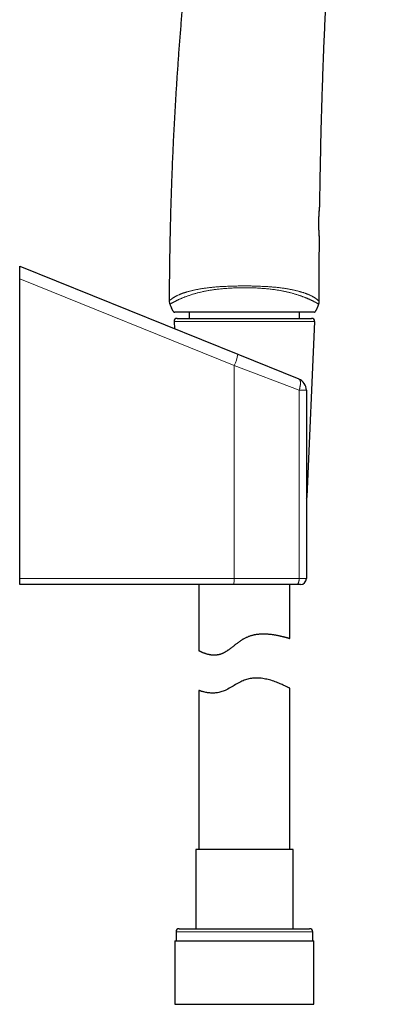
# Model space of a CAD drawing. Header units: millimetres. Extents: x 8 to 541, y 12 to 744.
# Tile 602 of 656: x 415 to 478, y 418 to 581. Entities that reach past the tile are written whole.
import ezdxf

# ---------------------------------------------------------------- set-up
doc = ezdxf.new("R2010")
doc.units = ezdxf.units.MM

msp = doc.modelspace()

# ---------------------------------------------------------------- linework, layer by layer
at = {"color": 7, "linetype": 'Continuous', "lineweight": 30}
for p, q in [((415.4, 540.27), (451.45, 525.68)), ((415.4, 538.17), (415.4, 540.27)), ((415.4, 488.57), (415.4, 538.17)), ((441.42, 531.63), (463.68, 531.63)), ((443.45, 532.63), (443.45, 531.63)), ((461.65, 531.63), (461.65, 532.63)), ((440.92, 531.1), (440.98, 529.92)), ((462.92, 502.1), (464.18, 531.1)), ((451.45, 525.68), (461.56, 521.6)), ((462.81, 519.74), (462.81, 488.57)), ((415.4, 487.57), (415.4, 488.57)), ((450.78, 487.57), (415.4, 487.57)), ((445.05, 487.57), (445.05, 476.64)), ((461.21, 487.57), (450.78, 487.57)), ((460.05, 478.68), (460.05, 487.57)), ((461.81, 487.57), (461.21, 487.57)), ((445.05, 470.06), (445.05, 443.75)), ((460.05, 443.75), (460.05, 470.42)), ((444.5, 443.75), (444.5, 430.63)), ((460.6, 443.75), (444.5, 443.75)), ((460.6, 430.63), (460.6, 443.75)), ((441.25, 430.13), (441.25, 428.63)), ((441.75, 430.63), (463.35, 430.63)), ((463.85, 428.63), (463.85, 430.13)), ((441.08, 428.63), (441.08, 418.13)), ((441.08, 428.63), (464.03, 428.63)), ((464.03, 418.13), (464.03, 428.63)), ((441.08, 418.13), (464.03, 418.13))]:
    msp.add_line(p, q, dxfattribs=at)
at = {"color": 252, "linetype": 'Continuous', "lineweight": 0}
for p, q in [((450.86, 523.83), (415.4, 538.17)), ((464.05, 532.63), (464.1, 532.64)), ((464.15, 532.67), (464.17, 532.67)), ((464.18, 531.1), (440.92, 531.1)), ((450.86, 488.57), (450.86, 523.83)), ((461.6, 519.74), (450.86, 523.83)), ((461.6, 488.57), (461.6, 519.74)), ((462.81, 519.74), (461.6, 519.74)), ((462.81, 502.1), (462.92, 502.1)), ((415.4, 488.57), (450.86, 488.57)), ((450.86, 488.57), (461.6, 488.57)), ((461.6, 488.57), (462.81, 488.57)), ((463.85, 430.13), (441.25, 430.13))]:
    msp.add_line(p, q, dxfattribs=at)
at = {"color": 252, "linetype": 'Continuous', "lineweight": 0, "flags": 128}
for points in [[(461.56, 521.6), (461.59, 521.58), (461.61, 521.57), (461.64, 521.55), (461.66, 521.52), (461.68, 521.5), (461.71, 521.47), (461.72, 521.44), (461.74, 521.4), (461.76, 521.36), (461.77, 521.32), (461.79, 521.28), (461.8, 521.23), (461.81, 521.18), (461.81, 521.13), (461.82, 521.08), (461.82, 521.02), (461.83, 520.97), (461.83, 520.9), (461.83, 520.84), (461.82, 520.78), (461.82, 520.71), (461.81, 520.64), (461.8, 520.57), (461.79, 520.5), (461.78, 520.43), (461.77, 520.36), (461.75, 520.28), (461.74, 520.21), (461.72, 520.13), (461.7, 520.05), (461.68, 519.98), (461.65, 519.9), (461.63, 519.82), (461.6, 519.74)], [(461.6, 488.57), (461.6, 488.51), (461.6, 488.45), (461.6, 488.39), (461.59, 488.33), (461.59, 488.27), (461.58, 488.21), (461.57, 488.16), (461.56, 488.1), (461.55, 488.05), (461.53, 488), (461.52, 487.95), (461.5, 487.9), (461.49, 487.86), (461.47, 487.82), (461.45, 487.78), (461.43, 487.74), (461.41, 487.71), (461.39, 487.68), (461.37, 487.65), (461.35, 487.63), (461.32, 487.61), (461.3, 487.59), (461.28, 487.58), (461.25, 487.57), (461.23, 487.57), (461.21, 487.57)]]:
    msp.add_lwpolyline(points, dxfattribs=at)
at = {"color": 7, "linetype": 'Continuous', "lineweight": 30, "flags": 128}
msp.add_lwpolyline([(460.05, 470.42), (460.05, 470.42), (460.04, 470.43), (460.02, 470.44), (459.98, 470.46), (459.94, 470.48), (459.89, 470.51), (459.82, 470.54), (459.74, 470.58), (459.66, 470.62), (459.56, 470.67), (459.46, 470.72), (459.35, 470.77), (459.23, 470.83), (459.09, 470.9), (458.95, 470.96), (458.8, 471.03), (458.64, 471.1), (458.46, 471.18), (458.27, 471.26), (458.07, 471.34), (457.87, 471.42), (457.64, 471.5), (457.42, 471.58), (457.18, 471.66), (456.93, 471.74), (456.72, 471.8), (456.5, 471.85), (456.28, 471.91), (456.06, 471.95), (455.82, 472), (455.58, 472.04), (455.33, 472.07), (455.08, 472.09), (454.89, 472.1), (454.7, 472.11), (454.51, 472.11), (454.31, 472.11), (454.11, 472.09), (453.91, 472.08), (453.71, 472.05), (453.5, 472.02), (453.31, 471.98), (453.12, 471.93), (452.92, 471.88), (452.73, 471.82), (452.53, 471.75), (452.34, 471.67), (452.15, 471.59), (451.96, 471.5), (451.74, 471.39), (451.53, 471.27), (451.31, 471.15), (451.1, 471.03), (450.89, 470.9), (450.68, 470.78), (450.47, 470.66), (450.26, 470.54), (450.05, 470.42), (449.83, 470.3), (449.61, 470.19), (449.39, 470.08), (449.21, 470), (449.03, 469.93), (448.85, 469.87), (448.67, 469.81), (448.49, 469.76), (448.31, 469.72), (448.13, 469.68), (447.95, 469.66), (447.78, 469.64), (447.62, 469.63), (447.46, 469.62), (447.3, 469.62), (447.15, 469.62), (447, 469.63), (446.85, 469.64), (446.71, 469.66), (446.58, 469.67), (446.46, 469.69), (446.34, 469.71), (446.17, 469.74), (446.02, 469.77), (445.87, 469.81), (445.73, 469.84), (445.64, 469.87), (445.56, 469.89), (445.49, 469.91), (445.42, 469.93), (445.36, 469.95), (445.3, 469.97), (445.25, 469.99), (445.21, 470.01), (445.17, 470.02), (445.13, 470.03), (445.1, 470.04), (445.08, 470.05), (445.06, 470.06), (445.05, 470.06), (445.05, 470.06), (445.05, 470.06)], dxfattribs=at)
at = {"color": 7, "linetype": 'Continuous', "lineweight": 30}
for centre, radius, start, end in [((464.83, 550.23), 0.2, 354.3941, 359.1509), ((464.77, 545.03), 0.2, 359.6341, 4.3806), ((441.52, 534.52), 1.4, 179.8192, 202.4555), ((463.52, 534.45), 1.4, 341.7264, 359.9347), ((441.42, 531.13), 0.5, 90, 182.4813), ((463.68, 531.13), 0.5, 357.5187, 90), ((460.81, 519.74), 2, 0, 67.9789), ((462.42, 502.13), 0.5, 320.299, 357.5187), ((461.81, 488.57), 1, 270, 0), ((441.75, 430.13), 0.5, 90, 180), ((463.35, 430.13), 0.5, 0, 90)]:
    msp.add_arc(centre, radius, start, end, dxfattribs=at)
at = {"color": 252, "linetype": 'Continuous', "lineweight": 0}
for centre, radius, start, end in [((445.05, 526.69), 6.48, 333.8499, 351.103), ((447.76, 488.32), 3.11, 346.0212, 4.5769)]:
    msp.add_arc(centre, radius, start, end, dxfattribs=at)
at = {"color": 7, "linetype": 'Continuous', "lineweight": 30}
for points, knots in [([(459.63, 679.35), (459.44, 678.67), (459.05, 677.29), (458.47, 675.2), (457.9, 673.09), (457.34, 670.98), (456.79, 668.9), (456.27, 666.86), (455.77, 664.86), (455.27, 662.85), (454.78, 660.85), (454.29, 658.76), (453.78, 656.59), (453.27, 654.34), (452.76, 652.09), (452.27, 649.84), (451.79, 647.58), (451.31, 645.33), (450.85, 643.06), (450.4, 640.8), (449.96, 638.54), (449.52, 636.27), (449.1, 634), (448.69, 631.73), (448.29, 629.45), (447.9, 627.17), (447.52, 624.9), (447.14, 622.58), (446.77, 620.23), (446.4, 617.83), (446.04, 615.44), (445.7, 613.04), (445.36, 610.65), (445.03, 608.18), (444.69, 605.64), (444.37, 603.02), (444.05, 600.41), (443.75, 597.79), (443.46, 595.19), (443.18, 592.6), (442.92, 590.02), (442.67, 587.45), (442.43, 584.86), (442.21, 582.25), (441.99, 579.62), (441.78, 576.99), (441.59, 574.36), (441.41, 571.73), (441.24, 569.1), (441.08, 566.47), (440.94, 563.84), (440.8, 561.21), (440.68, 558.58), (440.57, 555.95), (440.48, 553.32), (440.39, 550.7), (440.32, 548.14), (440.26, 545.66), (440.21, 543.25), (440.17, 540.85), (440.15, 538.44), (440.13, 536.34), (440.12, 535.03), (440.12, 534.52)], [0, 0, 0, 0, 0.014462, 0.0293817, 0.0443047, 0.0592308, 0.0741601, 0.0882391, 0.1023208, 0.1164051, 0.130492, 0.1445814, 0.160309, 0.1760395, 0.1917729, 0.207509, 0.2232477, 0.2389889, 0.2547325, 0.2704783, 0.2862263, 0.3019762, 0.317728, 0.3334814, 0.3492365, 0.3649929, 0.3807506, 0.3965094, 0.4130197, 0.4295307, 0.4460424, 0.4625545, 0.4790669, 0.4955793, 0.5135533, 0.5315268, 0.5494996, 0.5674712, 0.5854415, 0.6030892, 0.620735, 0.6383787, 0.6560198, 0.674018, 0.692013, 0.7100043, 0.7279917, 0.7459749, 0.7639534, 0.7819269, 0.799895, 0.8178574, 0.8358137, 0.8537636, 0.8717066, 0.8896424, 0.9075705, 0.9239977, 0.9404178, 0.9568306, 0.9732357, 0.9896329, 1, 1, 1, 1]), ([(465.03, 550.22), (465.04, 551.1), (465.06, 553.04), (465.12, 555.97), (465.18, 559.01), (465.24, 561.96), (465.32, 564.92), (465.41, 567.87), (465.5, 570.83), (465.61, 573.78), (465.72, 576.74), (465.85, 579.7), (465.99, 582.65), (466.14, 585.61), (466.31, 588.57), (466.48, 591.47), (466.66, 594.31), (466.86, 597.09), (467.06, 599.88), (467.27, 602.66), (467.5, 605.35), (467.72, 607.96), (467.95, 610.48), (468.19, 613), (468.45, 615.51), (468.71, 618.01), (468.99, 620.5), (469.27, 622.96), (469.57, 625.42), (469.86, 627.8), (470.16, 630.08), (470.46, 632.27), (470.77, 634.46), (471.08, 636.65), (471.41, 638.83), (471.75, 641.02), (472.1, 643.2), (472.45, 645.3), (472.8, 647.33), (473.14, 649.27), (473.5, 651.22), (473.86, 653.16), (474.23, 655.09), (474.61, 657), (474.99, 658.9), (475.39, 660.8), (475.79, 662.71), (476.21, 664.62), (476.64, 666.55), (477.09, 668.48), (477.43, 669.95), (477.63, 670.77), (477.68, 670.96)], [0, 0, 0, 0, 0.021523, 0.047973, 0.072235, 0.096511, 0.1208, 0.145099, 0.169408, 0.193725, 0.218048, 0.242377, 0.26671, 0.291046, 0.315384, 0.339722, 0.362668, 0.385614, 0.408556, 0.431496, 0.454432, 0.475233, 0.496029, 0.516821, 0.537607, 0.558388, 0.578791, 0.599188, 0.619578, 0.639961, 0.658154, 0.676341, 0.694522, 0.712696, 0.730865, 0.749026, 0.767182, 0.78533, 0.801586, 0.817836, 0.834081, 0.850321, 0.866556, 0.882495, 0.89843, 0.914361, 0.930286, 0.946532, 0.962774, 0.979011, 0.995244, 1, 1, 1, 1]), ([(464.97, 545.04), (464.97, 545.04), (464.97, 545.04), (464.97, 545.04), (464.97, 545.05), (464.97, 545.06), (464.97, 545.07), (464.97, 545.09), (464.96, 545.1), (464.96, 545.12), (464.96, 545.15), (464.96, 545.18), (464.96, 545.21), (464.95, 545.24), (464.95, 545.27), (464.95, 545.31), (464.95, 545.35), (464.94, 545.4), (464.94, 545.44), (464.94, 545.49), (464.93, 545.54), (464.93, 545.6), (464.92, 545.65), (464.92, 545.71), (464.92, 545.77), (464.91, 545.84), (464.91, 545.9), (464.91, 545.97), (464.9, 546.04), (464.9, 546.11), (464.9, 546.18), (464.89, 546.26), (464.89, 546.33), (464.89, 546.41), (464.88, 546.49), (464.88, 546.57), (464.88, 546.65), (464.88, 546.73), (464.87, 546.82), (464.87, 546.9), (464.87, 546.99), (464.87, 547.07), (464.87, 547.16), (464.87, 547.25), (464.87, 547.34), (464.87, 547.42), (464.87, 547.51), (464.87, 547.6), (464.87, 547.69), (464.87, 547.78), (464.87, 547.86), (464.88, 547.95), (464.88, 548.04), (464.88, 548.13), (464.88, 548.21), (464.89, 548.3), (464.89, 548.38), (464.89, 548.47), (464.9, 548.55), (464.9, 548.63), (464.91, 548.72), (464.91, 548.79), (464.91, 548.87), (464.92, 548.95), (464.92, 549.03), (464.93, 549.1), (464.93, 549.17), (464.94, 549.24), (464.94, 549.31), (464.95, 549.38), (464.95, 549.44), (464.96, 549.5), (464.96, 549.56), (464.97, 549.62), (464.97, 549.68), (464.98, 549.73), (464.98, 549.78), (464.99, 549.83), (464.99, 549.87), (465, 549.91), (465, 549.95), (465, 549.99), (465.01, 550.03), (465.01, 550.06), (465.01, 550.09), (465.02, 550.11), (465.02, 550.13), (465.02, 550.15), (465.02, 550.17), (465.02, 550.18), (465.02, 550.19), (465.02, 550.2), (465.03, 550.21), (465.03, 550.21), (465.03, 550.21)], [0, 0, 0, 0, 0.005785, 0.015853, 0.026366, 0.036889, 0.047926, 0.058901, 0.069867, 0.080849, 0.091873, 0.10289, 0.113931, 0.124991, 0.136019, 0.14697, 0.157825, 0.168764, 0.179748, 0.190769, 0.201816, 0.212877, 0.223938, 0.234983, 0.245998, 0.256972, 0.267891, 0.278752, 0.289631, 0.300529, 0.311474, 0.322454, 0.333454, 0.344462, 0.355458, 0.366427, 0.377357, 0.388235, 0.399053, 0.409865, 0.420733, 0.431657, 0.442591, 0.453473, 0.464262, 0.475057, 0.485909, 0.496753, 0.507607, 0.518485, 0.5294, 0.540237, 0.551116, 0.562024, 0.572918, 0.583756, 0.594574, 0.605493, 0.616401, 0.627319, 0.638259, 0.64923, 0.660168, 0.67107, 0.68197, 0.692882, 0.703825, 0.714826, 0.725799, 0.736806, 0.747845, 0.758875, 0.769853, 0.780777, 0.79176, 0.802729, 0.813705, 0.824703, 0.835743, 0.846755, 0.857751, 0.868792, 0.879845, 0.890868, 0.901843, 0.912788, 0.923761, 0.934773, 0.945794, 0.956797, 0.96779, 0.978604, 0.989559, 1, 1, 1, 1]), ([(464.92, 534.45), (464.92, 535.23), (464.92, 537.08), (464.93, 540), (464.95, 542.74), (464.97, 544.42), (464.97, 545.03)], [0, 0, 0, 0, 0.2219, 0.524722, 0.827874, 1, 1, 1, 1]), ([(440.23, 533.98), (440.25, 533.92), (440.3, 533.79), (440.38, 533.59), (440.45, 533.42), (440.49, 533.33), (440.5, 533.3)], [0, 0, 0, 0, 0.2658526, 0.5815776, 0.8973082, 1, 1, 1, 1]), ([(440.37, 533.61), (440.37, 533.61), (440.38, 533.61), (440.38, 533.6), (440.39, 533.59), (440.39, 533.59), (440.39, 533.58), (440.4, 533.58), (440.4, 533.57), (440.41, 533.57), (440.41, 533.57), (440.41, 533.56), (440.41, 533.56), (440.41, 533.56), (440.42, 533.56), (440.42, 533.56), (440.42, 533.56), (440.42, 533.55), (440.42, 533.55), (440.42, 533.55), (440.42, 533.55), (440.42, 533.55), (440.42, 533.55), (440.42, 533.54), (440.42, 533.53), (440.43, 533.52), (440.43, 533.51), (440.44, 533.49), (440.44, 533.48), (440.44, 533.46), (440.45, 533.43), (440.47, 533.39), (440.48, 533.34), (440.49, 533.32), (440.5, 533.3)], [0, 0, 0, 0, 0.0701369, 0.135364, 0.1956905, 0.2511254, 0.3016776, 0.344462, 0.3830073, 0.41732, 0.4355605, 0.4523348, 0.4676439, 0.4807972, 0.4857328, 0.4874915, 0.4888598, 0.4894438, 0.4899961, 0.4905509, 0.4911419, 0.4925337, 0.4943225, 0.499324, 0.5063913, 0.5229313, 0.5455133, 0.574165, 0.6088563, 0.6456889, 0.6819215, 0.7938795, 0.8998635, 1, 1, 1, 1]), ([(440.53, 533.24), (440.53, 533.24), (440.53, 533.23), (440.53, 533.23), (440.54, 533.22), (440.54, 533.21), (440.54, 533.21), (440.54, 533.2), (440.55, 533.2), (440.55, 533.2), (440.55, 533.19), (440.55, 533.19), (440.55, 533.19), (440.55, 533.18), (440.56, 533.17), (440.56, 533.17), (440.56, 533.16), (440.57, 533.15), (440.57, 533.15)], [0, 0, 0, 0, 0.144586, 0.263473, 0.356931, 0.410652, 0.450846, 0.478681, 0.488993, 0.49802, 0.507148, 0.517718, 0.546293, 0.587282, 0.64174, 0.735987, 0.855348, 1, 1, 1, 1]), ([(440.57, 533.15), (440.58, 533.12), (440.61, 533.06), (440.67, 532.96), (440.71, 532.89), (440.75, 532.84), (440.76, 532.82), (440.77, 532.82)], [0, 0, 0, 0, 0.256546, 0.54864, 0.818759, 0.954916, 1, 1, 1, 1]), ([(440.77, 532.82), (440.77, 532.81), (440.78, 532.81), (440.78, 532.8), (440.79, 532.79), (440.8, 532.78), (440.81, 532.77), (440.81, 532.76), (440.82, 532.76), (440.82, 532.76), (440.83, 532.75), (440.83, 532.75), (440.84, 532.74), (440.84, 532.74), (440.85, 532.73), (440.86, 532.72), (440.86, 532.72), (440.87, 532.71), (440.87, 532.71)], [0, 0, 0, 0, 0.140106, 0.256573, 0.350028, 0.40567, 0.449826, 0.484152, 0.498667, 0.512214, 0.525597, 0.539648, 0.572336, 0.614205, 0.667038, 0.755931, 0.866773, 1, 1, 1, 1]), ([(464.23, 532.73), (464.24, 532.73), (464.24, 532.73), (464.24, 532.74), (464.25, 532.74), (464.26, 532.75), (464.26, 532.75), (464.26, 532.76), (464.27, 532.76), (464.27, 532.76), (464.27, 532.77), (464.28, 532.77), (464.28, 532.78), (464.29, 532.78), (464.3, 532.79), (464.31, 532.8), (464.31, 532.81), (464.32, 532.82), (464.32, 532.82)], [0, 0, 0, 0, 0.135356, 0.247454, 0.336676, 0.389078, 0.429844, 0.460679, 0.473565, 0.485726, 0.498117, 0.511648, 0.54467, 0.588346, 0.644179, 0.738749, 0.857175, 1, 1, 1, 1]), ([(464.32, 532.82), (464.32, 532.82), (464.34, 532.84), (464.37, 532.89), (464.42, 532.96), (464.47, 533.06), (464.53, 533.17), (464.58, 533.29), (464.66, 533.46), (464.75, 533.7), (464.81, 533.9), (464.85, 534.01)], [0, 0, 0, 0, 0.003078, 0.061937, 0.120773, 0.211165, 0.301576, 0.410142, 0.518723, 0.73648, 1, 1, 1, 1]), ([(440.87, 532.71), (440.88, 532.71), (440.89, 532.69), (440.92, 532.68), (440.93, 532.67), (440.94, 532.67)], [0, 0, 0, 0, 0.302891, 0.878987, 1, 1, 1, 1]), ([(440.93, 532.67), (440.94, 532.67), (440.94, 532.66), (440.95, 532.66), (440.96, 532.66), (440.96, 532.65), (440.97, 532.65), (440.98, 532.65), (440.98, 532.65), (440.98, 532.65), (440.99, 532.64), (440.99, 532.64), (441, 532.64), (441, 532.64), (441.01, 532.64), (441.02, 532.63), (441.03, 532.63), (441.03, 532.63), (441.04, 532.63)], [0, 0, 0, 0, 0.142805, 0.260393, 0.353227, 0.407105, 0.448221, 0.478101, 0.489974, 0.500832, 0.51179, 0.523928, 0.554579, 0.596424, 0.650752, 0.743472, 0.859834, 1, 1, 1, 1]), ([(441.04, 532.63), (441.04, 532.63), (441.05, 532.63), (441.05, 532.63), (441.05, 532.63)], [0, 0, 0, 0, 0.456713, 1, 1, 1, 1]), ([(464.05, 532.63), (464.04, 532.63), (464.02, 532.63), (463.85, 532.63), (463.57, 532.63), (463.19, 532.63), (462.71, 532.63), (462.13, 532.63), (461.45, 532.63), (460.69, 532.63), (459.85, 532.63), (458.94, 532.63), (457.97, 532.63), (456.95, 532.63), (455.88, 532.63), (454.79, 532.63), (453.67, 532.63), (452.54, 532.63), (451.41, 532.63), (450.29, 532.63), (449.2, 532.63), (448.13, 532.63), (447.11, 532.63), (446.14, 532.63), (445.24, 532.63), (444.4, 532.63), (443.64, 532.63), (442.97, 532.63), (442.39, 532.63), (441.91, 532.63), (441.53, 532.63), (441.25, 532.63), (441.08, 532.63), (441.06, 532.63), (441.05, 532.63)], [0, 0, 0, 0, 0.031446, 0.062577, 0.093701, 0.125123, 0.156561, 0.187688, 0.218809, 0.250231, 0.281661, 0.31278, 0.343893, 0.375307, 0.406725, 0.437832, 0.468934, 0.500336, 0.531739, 0.562832, 0.59392, 0.625308, 0.656699, 0.68778, 0.718856, 0.750231, 0.781615, 0.812688, 0.843756, 0.875124, 0.906491, 0.937557, 0.968625, 1, 1, 1, 1]), ([(464.07, 532.63), (464.07, 532.63), (464.07, 532.63), (464.08, 532.63), (464.09, 532.64), (464.1, 532.64), (464.1, 532.64), (464.11, 532.64), (464.11, 532.65), (464.12, 532.65), (464.12, 532.65), (464.12, 532.65), (464.13, 532.65), (464.14, 532.66), (464.14, 532.66), (464.15, 532.66), (464.16, 532.67), (464.16, 532.67), (464.17, 532.67)], [0, 0, 0, 0, 0.140067, 0.256321, 0.348929, 0.403172, 0.444933, 0.475507, 0.487615, 0.498555, 0.509409, 0.52129, 0.551218, 0.592402, 0.646361, 0.739316, 0.85704, 1, 1, 1, 1]), ([(464.17, 532.67), (464.17, 532.68), (464.19, 532.69), (464.21, 532.71), (464.23, 532.72), (464.23, 532.73)], [0, 0, 0, 0, 0.273695, 0.726499, 1, 1, 1, 1]), ([(445.05, 476.64), (445.05, 476.64), (445.05, 476.64), (445.07, 476.63), (445.1, 476.61), (445.14, 476.6), (445.18, 476.58), (445.22, 476.56), (445.27, 476.53), (445.34, 476.49), (445.44, 476.45), (445.54, 476.41), (445.64, 476.36), (445.77, 476.31), (445.9, 476.26), (446.04, 476.21), (446.2, 476.16), (446.36, 476.11), (446.52, 476.07), (446.67, 476.04), (446.81, 476.01), (446.96, 475.99), (447.11, 475.97), (447.27, 475.95), (447.43, 475.94), (447.6, 475.94), (447.75, 475.95), (447.9, 475.96), (448.03, 475.97), (448.17, 476), (448.3, 476.02), (448.44, 476.05), (448.58, 476.09), (448.73, 476.14), (448.87, 476.19), (449.01, 476.25), (449.14, 476.31), (449.28, 476.38), (449.42, 476.46), (449.56, 476.54), (449.69, 476.62), (449.83, 476.71), (449.99, 476.82), (450.17, 476.95), (450.38, 477.11), (450.58, 477.26), (450.79, 477.42), (451, 477.59), (451.2, 477.75), (451.41, 477.91), (451.62, 478.07), (451.84, 478.23), (452.05, 478.36), (452.23, 478.48), (452.38, 478.58), (452.55, 478.68), (452.73, 478.77), (452.92, 478.86), (453.12, 478.95), (453.32, 479.03), (453.52, 479.1), (453.73, 479.17), (453.94, 479.23), (454.15, 479.28), (454.36, 479.32), (454.57, 479.35), (454.77, 479.38), (454.97, 479.4), (455.18, 479.42), (455.38, 479.43), (455.58, 479.44), (455.8, 479.44), (456.04, 479.43), (456.29, 479.42), (456.53, 479.4), (456.77, 479.38), (457.01, 479.35), (457.24, 479.32), (457.47, 479.29), (457.68, 479.25), (457.89, 479.21), (458.09, 479.17), (458.28, 479.13), (458.46, 479.09), (458.63, 479.05), (458.8, 479.01), (458.96, 478.97), (459.11, 478.94), (459.26, 478.9), (459.38, 478.87), (459.47, 478.84), (459.55, 478.82), (459.63, 478.8), (459.69, 478.78), (459.76, 478.76), (459.81, 478.75), (459.87, 478.73), (459.91, 478.72), (459.96, 478.7), (460, 478.69), (460.03, 478.68), (460.05, 478.68), (460.05, 478.68), (460.05, 478.68), (460.05, 478.68)], [0, 0, 0, 0, 0.012125, 0.02425, 0.036472, 0.048695, 0.05704, 0.065388, 0.073734, 0.086349, 0.098964, 0.111086, 0.123208, 0.135406, 0.147603, 0.16003, 0.172456, 0.184963, 0.197469, 0.206499, 0.215529, 0.224599, 0.233668, 0.242883, 0.252097, 0.261377, 0.270656, 0.27747, 0.284284, 0.291139, 0.297993, 0.304991, 0.311988, 0.319043, 0.326099, 0.332915, 0.339732, 0.346594, 0.353456, 0.360431, 0.367406, 0.374408, 0.38141, 0.392207, 0.403004, 0.413841, 0.424679, 0.435571, 0.446469, 0.457177, 0.46789, 0.479108, 0.490325, 0.497848, 0.505372, 0.512894, 0.521589, 0.530283, 0.539046, 0.547809, 0.556791, 0.565773, 0.574832, 0.58389, 0.592584, 0.601279, 0.610033, 0.618787, 0.627712, 0.636637, 0.645614, 0.654592, 0.666171, 0.67775, 0.689416, 0.701083, 0.712998, 0.724913, 0.736906, 0.748899, 0.76069, 0.772481, 0.784341, 0.796201, 0.808275, 0.820349, 0.832497, 0.844645, 0.857505, 0.870365, 0.879001, 0.887638, 0.896274, 0.905109, 0.913947, 0.922782, 0.931688, 0.940597, 0.949503, 0.961953, 0.974403, 0.986943, 0.999484, 1, 1, 1, 1])]:
    msp.add_open_spline(points, degree=3, knots=knots, dxfattribs=at)
at = {"color": 252, "linetype": 'Continuous', "lineweight": 0}
for points, knots in [([(464.97, 545.03), (464.97, 545.03), (464.97, 545.02), (464.97, 545.03), (464.97, 545.04), (464.97, 545.06), (464.96, 545.09), (464.96, 545.13), (464.96, 545.17), (464.95, 545.23), (464.95, 545.29), (464.94, 545.35), (464.94, 545.43), (464.93, 545.51), (464.93, 545.6), (464.92, 545.69), (464.92, 545.79), (464.91, 545.9), (464.9, 546.01), (464.9, 546.13), (464.89, 546.25), (464.89, 546.38), (464.88, 546.51), (464.88, 546.64), (464.87, 546.78), (464.87, 546.92), (464.87, 547.06), (464.87, 547.21), (464.87, 547.35), (464.87, 547.49), (464.87, 547.64), (464.87, 547.79), (464.87, 547.94), (464.88, 548.08), (464.88, 548.22), (464.89, 548.36), (464.89, 548.5), (464.9, 548.64), (464.91, 548.77), (464.91, 548.9), (464.92, 549.02), (464.93, 549.14), (464.94, 549.26), (464.95, 549.37), (464.96, 549.47), (464.96, 549.57), (464.97, 549.67), (464.98, 549.75), (464.99, 549.83), (465, 549.91), (465, 549.98), (465.01, 550.03), (465.01, 550.09), (465.02, 550.13), (465.02, 550.16), (465.02, 550.19), (465.03, 550.21), (465.03, 550.22), (465.03, 550.22), (465.03, 550.22)], [0, 0, 0, 0, 0.00221, 0.019845, 0.037493, 0.055128, 0.073268, 0.091423, 0.109562, 0.127182, 0.144815, 0.162434, 0.180557, 0.198694, 0.216817, 0.234443, 0.252083, 0.269709, 0.287845, 0.305995, 0.324131, 0.341735, 0.359352, 0.376956, 0.39508, 0.41322, 0.431344, 0.448862, 0.466392, 0.483909, 0.501948, 0.520002, 0.538041, 0.555518, 0.573009, 0.590486, 0.608476, 0.626481, 0.644471, 0.662047, 0.679636, 0.697212, 0.715297, 0.733396, 0.751481, 0.769184, 0.786902, 0.804606, 0.822822, 0.841052, 0.859268, 0.876966, 0.894664, 0.912582, 0.930501, 0.948102, 0.965716, 0.983316, 1, 1, 1, 1]), ([(440.12, 534.52), (440.12, 534.52), (440.12, 534.52), (440.13, 534.53), (440.15, 534.55), (440.17, 534.57), (440.2, 534.6), (440.24, 534.63), (440.29, 534.67), (440.35, 534.72), (440.42, 534.77), (440.49, 534.83), (440.58, 534.9), (440.67, 534.96), (440.76, 535.02), (440.83, 535.06), (440.91, 535.11), (440.99, 535.16), (441.08, 535.21), (441.17, 535.27), (441.28, 535.32), (441.39, 535.38), (441.53, 535.45), (441.68, 535.51), (441.82, 535.57), (441.94, 535.62), (442.07, 535.67), (442.2, 535.72), (442.34, 535.78), (442.49, 535.83), (442.64, 535.88), (442.8, 535.93), (442.97, 535.98), (443.16, 536.04), (443.36, 536.09), (443.57, 536.15), (443.79, 536.2), (444.01, 536.26), (444.25, 536.31), (444.49, 536.36), (444.72, 536.41), (444.96, 536.45), (445.18, 536.49), (445.41, 536.53), (445.65, 536.57), (445.89, 536.61), (446.13, 536.64), (446.38, 536.67), (446.63, 536.7), (446.89, 536.74), (447.15, 536.76), (447.41, 536.79), (447.68, 536.81), (447.95, 536.84), (448.23, 536.86), (448.5, 536.88), (448.79, 536.89), (449.07, 536.91), (449.4, 536.92), (449.78, 536.94), (450.21, 536.95), (450.64, 536.97), (451.07, 536.98), (451.51, 536.99), (451.97, 537), (452.42, 537), (452.85, 537), (453.27, 537), (453.66, 536.99), (454.06, 536.98), (454.45, 536.97), (454.85, 536.96), (455.24, 536.94), (455.63, 536.92), (456.03, 536.9), (456.42, 536.88), (456.78, 536.86), (457.08, 536.83), (457.35, 536.81), (457.64, 536.78), (457.97, 536.75), (458.28, 536.72), (458.55, 536.68), (458.78, 536.65), (459.01, 536.62), (459.24, 536.59), (459.47, 536.55), (459.69, 536.51), (459.91, 536.47), (460.13, 536.43), (460.34, 536.39), (460.55, 536.35), (460.75, 536.3), (460.95, 536.26), (461.15, 536.21), (461.34, 536.16), (461.52, 536.11), (461.71, 536.06), (461.89, 536.01), (462.06, 535.96), (462.23, 535.91), (462.39, 535.86), (462.54, 535.8), (462.68, 535.75), (462.82, 535.7), (462.97, 535.64), (463.13, 535.58), (463.31, 535.5), (463.47, 535.43), (463.62, 535.35), (463.77, 535.28), (463.9, 535.21), (464.03, 535.13), (464.14, 535.06), (464.25, 534.99), (464.36, 534.92), (464.45, 534.85), (464.54, 534.78), (464.62, 534.72), (464.68, 534.66), (464.74, 534.61), (464.79, 534.57), (464.83, 534.53), (464.86, 534.5), (464.89, 534.48), (464.91, 534.46), (464.92, 534.45), (464.92, 534.45), (464.92, 534.45)], [0, 0, 0, 0, 0.010206, 0.020411, 0.030635, 0.040859, 0.051121, 0.061389, 0.071559, 0.081735, 0.092305, 0.102875, 0.113478, 0.124081, 0.130606, 0.13713, 0.143665, 0.150199, 0.156766, 0.163333, 0.169913, 0.176493, 0.185458, 0.194423, 0.200427, 0.206432, 0.212436, 0.218537, 0.224638, 0.230739, 0.236878, 0.243018, 0.249157, 0.256201, 0.263246, 0.27032, 0.277394, 0.284561, 0.291727, 0.298925, 0.306122, 0.312469, 0.318818, 0.325165, 0.331558, 0.337952, 0.344345, 0.350864, 0.357384, 0.363903, 0.370459, 0.377015, 0.383571, 0.390367, 0.397163, 0.40396, 0.410784, 0.41761, 0.424435, 0.434741, 0.445054, 0.455149, 0.465249, 0.475963, 0.486677, 0.497411, 0.508145, 0.517512, 0.526878, 0.53626, 0.545641, 0.555053, 0.56447, 0.573809, 0.583153, 0.592838, 0.602524, 0.609005, 0.615488, 0.621969, 0.630911, 0.639852, 0.645841, 0.65183, 0.657819, 0.663906, 0.669993, 0.67608, 0.682207, 0.688334, 0.69446, 0.70053, 0.706601, 0.712671, 0.718783, 0.724896, 0.731008, 0.737256, 0.743506, 0.749753, 0.756049, 0.762346, 0.768641, 0.77443, 0.78022, 0.786009, 0.794738, 0.803467, 0.812275, 0.821093, 0.829675, 0.838266, 0.847586, 0.856907, 0.866259, 0.875611, 0.885814, 0.896018, 0.906253, 0.916487, 0.926776, 0.937072, 0.947209, 0.957352, 0.968003, 0.978653, 0.989327, 1, 1, 1, 1]), ([(464.85, 534.01), (464.85, 534.01), (464.85, 534.01), (464.85, 534.01), (464.83, 534.02), (464.82, 534.03), (464.79, 534.04), (464.75, 534.06), (464.71, 534.08), (464.65, 534.11), (464.59, 534.14), (464.52, 534.17), (464.45, 534.21), (464.38, 534.25), (464.29, 534.29), (464.2, 534.34), (464.1, 534.39), (463.99, 534.45), (463.87, 534.51), (463.74, 534.57), (463.61, 534.64), (463.46, 534.71), (463.31, 534.78), (463.15, 534.85), (463, 534.92), (462.84, 534.98), (462.68, 535.05), (462.51, 535.11), (462.33, 535.18), (462.15, 535.25), (461.97, 535.32), (461.77, 535.39), (461.57, 535.46), (461.36, 535.52), (461.14, 535.59), (460.92, 535.66), (460.68, 535.73), (460.44, 535.8), (460.2, 535.86), (459.95, 535.93), (459.71, 535.99), (459.46, 536.04), (459.2, 536.1), (458.94, 536.15), (458.67, 536.2), (458.39, 536.25), (458.12, 536.3), (457.84, 536.34), (457.52, 536.39), (457.18, 536.43), (456.81, 536.47), (456.43, 536.51), (456.05, 536.55), (455.66, 536.58), (455.28, 536.61), (454.89, 536.63), (454.5, 536.66), (454.1, 536.67), (453.69, 536.69), (453.28, 536.7), (452.87, 536.71), (452.44, 536.71), (452.01, 536.7), (451.59, 536.69), (451.16, 536.68), (450.73, 536.66), (450.3, 536.63), (449.88, 536.61), (449.48, 536.58), (449.11, 536.55), (448.76, 536.52), (448.41, 536.49), (448.07, 536.45), (447.74, 536.41), (447.43, 536.37), (447.13, 536.32), (446.84, 536.27), (446.55, 536.22), (446.26, 536.17), (445.98, 536.11), (445.7, 536.05), (445.42, 535.99), (445.15, 535.93), (444.89, 535.86), (444.65, 535.8), (444.43, 535.74), (444.21, 535.67), (443.99, 535.61), (443.78, 535.54), (443.57, 535.47), (443.38, 535.41), (443.18, 535.34), (443, 535.27), (442.82, 535.21), (442.64, 535.14), (442.48, 535.07), (442.31, 535.01), (442.16, 534.94), (442.01, 534.88), (441.87, 534.82), (441.74, 534.76), (441.6, 534.69), (441.46, 534.63), (441.33, 534.56), (441.2, 534.49), (441.08, 534.43), (440.97, 534.38), (440.87, 534.32), (440.76, 534.27), (440.66, 534.21), (440.58, 534.17), (440.5, 534.13), (440.43, 534.09), (440.38, 534.06), (440.33, 534.04), (440.29, 534.02), (440.26, 534), (440.24, 533.99), (440.23, 533.98), (440.23, 533.98), (440.23, 533.98), (440.23, 533.98)], [0, 0, 0, 0, 0.000001, 0.010451, 0.020902, 0.031353, 0.041802, 0.0523, 0.062798, 0.073212, 0.083626, 0.092291, 0.100959, 0.109628, 0.118295, 0.126959, 0.135713, 0.144471, 0.153228, 0.161981, 0.170805, 0.179628, 0.188324, 0.19702, 0.204431, 0.211846, 0.219262, 0.226677, 0.234086, 0.241286, 0.248491, 0.255698, 0.262902, 0.270101, 0.27749, 0.284884, 0.29228, 0.299674, 0.307063, 0.314113, 0.321169, 0.328226, 0.335283, 0.342334, 0.349548, 0.356767, 0.363988, 0.371208, 0.378423, 0.387723, 0.397028, 0.406334, 0.415636, 0.425025, 0.434414, 0.443614, 0.452813, 0.462596, 0.472381, 0.482167, 0.49195, 0.502158, 0.51237, 0.522582, 0.53279, 0.543058, 0.553325, 0.563484, 0.573643, 0.582169, 0.590699, 0.59923, 0.607759, 0.616283, 0.623814, 0.631349, 0.638886, 0.646421, 0.653951, 0.661664, 0.669383, 0.677105, 0.684823, 0.692535, 0.699467, 0.706402, 0.713337, 0.720269, 0.72731, 0.734353, 0.741397, 0.748437, 0.755561, 0.76269, 0.76982, 0.776949, 0.784074, 0.791348, 0.798626, 0.805905, 0.813184, 0.820459, 0.829258, 0.838063, 0.846872, 0.855683, 0.86449, 0.87329, 0.883691, 0.894097, 0.904503, 0.914905, 0.92539, 0.935875, 0.946186, 0.956498, 0.967372, 0.978248, 0.989124, 0.999999, 1, 1, 1, 1]), ([(440.5, 533.3), (440.5, 533.29), (440.51, 533.27), (440.52, 533.25), (440.53, 533.24)], [0, 0, 0, 0, 0.545233, 1, 1, 1, 1])]:
    msp.add_open_spline(points, degree=3, knots=knots, dxfattribs=at)

doc.saveas('drawing.dxf')
